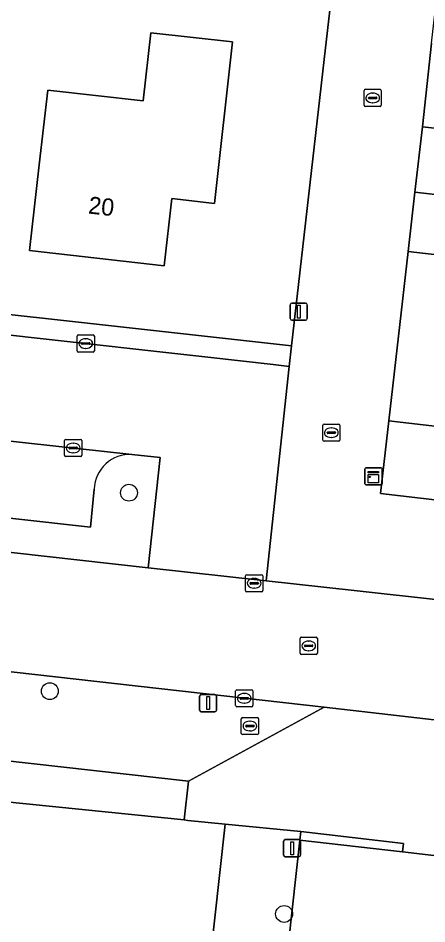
# Model space of a CAD drawing. Extents: x 161928 to 163071, y 386474 to 387428.
# Drawn here: x 162454.3 to 162478, y 386808.8 to 386861.4 of the extents above; entities that cross this region are included whole.
import ezdxf

# ---------------------------------------------------------------- set-up
doc = ezdxf.new("R2010")
doc.units = 0
for name, color, linetype in [('IMGEO_Boom', 7, 'Continuous'), ('IMGEO_Brandkraan', 7, 'Continuous'), ('IMGEO_Erf', 7, 'Continuous'), ('IMGEO_Kast', 7, 'Continuous'), ('IMGEO_Kolk', 7, 'Continuous'), ('IMGEO_Lichtmast', 7, 'Continuous'), ('IMGEO_Muur', 7, 'Continuous'), ('IMGEO_Pand', 7, 'Continuous'), ('IMGEO_Pand_nummerreeks', 7, 'Continuous'), ('IMGEO_Pand_overbouw', 7, 'Continuous'), ('IMGEO_Parkeervlak_open', 7, 'Continuous'), ('IMGEO_Rijbaan_lokaal_open', 7, 'Continuous'), ('IMGEO_Rioolput', 7, 'Continuous'), ('IMGEO_Voetpad_open', 7, 'Continuous')]:
    doc.layers.add(name, color=color, linetype=linetype)

msp = doc.modelspace()

# ---------------------------------------------------------------- linework, layer by layer
at = {"layer": 'IMGEO_Boom'}
for centre in [(162460.73, 386833.855), (162456.139, 386822.329), (162469.729, 386809.394)]:
    msp.add_circle(centre, 0.489, dxfattribs=at)
at = {"layer": 'IMGEO_Brandkraan'}
for p, q in [((162467.321, 386820.808), (162468.173, 386820.808)), ((162467.246, 386819.882), (162467.246, 386820.734)), ((162467.505, 386820.302), (162467.505, 386820.314)), ((162467.943, 386820.265), (162467.545, 386820.265)), ((162467.548, 386820.351), (162467.946, 386820.351)), ((162467.734, 386820.588), (162467.759, 386820.588)), ((162467.989, 386820.314), (162467.989, 386820.302)), ((162468.247, 386820.734), (162468.247, 386819.882)), ((162468.173, 386819.808), (162467.321, 386819.808)), ((162467.757, 386820.028), (162467.732, 386820.028))]:
    msp.add_line(p, q, dxfattribs=at)
for points in [[(162467.321, 386820.808), (162468.173, 386820.808)], [(162467.246, 386819.882), (162467.246, 386820.734)], [(162468.247, 386820.734), (162468.247, 386819.882)], [(162468.173, 386819.808), (162467.321, 386819.808)]]:
    msp.add_lwpolyline(points, dxfattribs=at)
for centre, radius, start, end in [((162467.323, 386820.732), 0.0765, 91.552, 178.448), ((162467.323, 386820.732), 0.0765, 91.552, 178.448), ((162468.171, 386820.732), 0.0765, 1.552, 88.448), ((162468.171, 386820.732), 0.0765, 1.552, 88.448), ((162467.545, 386820.311), 0.0403, 85.8775, 175.7526), ((162467.542, 386820.301), 0.0366, 178.938, 274.7102), ((162467.946, 386820.308), 0.043, 264.8664, 352.4533), ((162467.95, 386820.313), 0.0386, 1.7309, 96.639), ((162467.323, 386819.884), 0.0765, 181.552, 268.448), ((162467.323, 386819.884), 0.0765, 181.552, 268.448), ((162468.171, 386819.884), 0.0765, 271.552, 358.448), ((162468.171, 386819.884), 0.0765, 271.552, 358.448)]:
    msp.add_arc(centre, radius, start, end, dxfattribs=at)
for centre, major_axis, ratio, start_param, end_param in [((162467.733, 386820.308), (-0.387, 0.002), 0.722429, 4.712389, 7.853982), ((162467.758, 386820.308), (-0.39, 0.002), 0.717154, 1.570796, 4.712389)]:
    msp.add_ellipse(centre, major_axis=major_axis, ratio=ratio, start_param=start_param, end_param=end_param, dxfattribs=at)
at = {"layer": 'IMGEO_Erf'}
for points in [[(162380.806, 386852.316), (162470.161, 386842.375), (162472.061, 386859.015), (162473.082, 386867.957)], [(162478.285, 386859.967), (162477.75, 386855.11), (162485.148, 386854.267)], [(162484.32, 386847.013), (162476.923, 386847.857), (162475.815, 386838.025), (162486.919, 386836.723)]]:
    msp.add_lwpolyline(points, dxfattribs=at)
msp.add_lwpolyline([(162455.529, 386852.885), (162456.019, 386857.225), (162461.555, 386856.601), (162462.002, 386860.565), (162466.742, 386860.03), (162465.684, 386850.653), (162463.212, 386850.931), (162462.773, 386847.036), (162454.969, 386847.916)], close=True, dxfattribs=at)
at = {"layer": 'IMGEO_Kast'}
for p, q in [((162474.418, 386834.379), (162474.418, 386835.22)), ((162474.418, 386835.22), (162474.418, 386834.379)), ((162474.493, 386835.304), (162475.334, 386835.304)), ((162475.334, 386835.304), (162474.493, 386835.304)), ((162475.418, 386835.229), (162475.418, 386834.388)), ((162475.418, 386834.388), (162475.418, 386835.229)), ((162475.343, 386834.304), (162474.502, 386834.304)), ((162474.502, 386834.304), (162475.343, 386834.304))]:
    msp.add_line(p, q, dxfattribs=at)
for points in [[(162474.613, 386835.094), (162475.213, 386835.094), (162475.213, 386835.009), (162474.613, 386835.009), (162474.613, 386835.094)], [(162474.613, 386834.919), (162475.213, 386834.919), (162475.213, 386834.43), (162474.613, 386834.43), (162474.613, 386834.919)]]:
    msp.add_lwpolyline(points, dxfattribs=at)
msp.add_circle((162474.697, 386834.768), 0.0377, dxfattribs=at)
for centre, start, end in [((162474.496, 386835.226), 92.4484, 184.2845), ((162474.496, 386835.226), 92.4484, 184.2845), ((162475.34, 386835.226), 2.4484, 94.2845), ((162475.34, 386835.226), 2.4484, 94.2845), ((162474.496, 386834.382), 182.4484, 274.2845), ((162474.496, 386834.382), 182.4484, 274.2845), ((162475.34, 386834.382), 272.4484, 4.2845), ((162475.34, 386834.382), 272.4484, 4.2845)]:
    msp.add_arc(centre, 0.0779, start, end, dxfattribs=at)
at = {"layer": 'IMGEO_Kolk'}
for p, q in [((162474.369, 386856.352), (162474.369, 386857.204)), ((162474.444, 386857.278), (162475.296, 386857.278)), ((162475.37, 386857.204), (162475.37, 386856.352)), ((162474.628, 386856.772), (162474.628, 386856.784)), ((162475.066, 386856.735), (162474.668, 386856.735)), ((162474.671, 386856.821), (162475.069, 386856.821)), ((162474.857, 386857.058), (162474.882, 386857.058)), ((162475.112, 386856.784), (162475.112, 386856.772)), ((162475.296, 386856.278), (162474.444, 386856.278)), ((162474.88, 386856.498), (162474.855, 386856.498)), ((162457.721, 386842.092), (162457.721, 386842.944)), ((162457.796, 386843.018), (162458.648, 386843.018)), ((162458.722, 386842.944), (162458.722, 386842.092)), ((162457.98, 386842.512), (162457.98, 386842.524)), ((162458.418, 386842.475), (162458.02, 386842.475)), ((162458.023, 386842.561), (162458.421, 386842.561)), ((162458.209, 386842.798), (162458.234, 386842.798)), ((162458.464, 386842.524), (162458.464, 386842.512)), ((162458.648, 386842.018), (162457.796, 386842.018)), ((162458.232, 386842.238), (162458.207, 386842.238)), ((162456.996, 386836.026), (162456.996, 386836.878)), ((162457.071, 386836.952), (162457.923, 386836.952)), ((162457.484, 386836.732), (162457.509, 386836.732)), ((162457.997, 386836.878), (162457.997, 386836.026)), ((162457.255, 386836.446), (162457.255, 386836.458)), ((162457.693, 386836.409), (162457.295, 386836.409)), ((162457.298, 386836.495), (162457.696, 386836.495)), ((162457.507, 386836.172), (162457.482, 386836.172)), ((162457.739, 386836.458), (162457.739, 386836.446)), ((162457.923, 386835.952), (162457.071, 386835.952)), ((162467.493, 386828.17), (162467.493, 386829.022)), ((162467.568, 386829.096), (162468.42, 386829.096)), ((162467.981, 386828.876), (162468.006, 386828.876)), ((162468.494, 386829.022), (162468.494, 386828.17)), ((162467.752, 386828.59), (162467.752, 386828.602)), ((162468.19, 386828.553), (162467.792, 386828.553)), ((162467.795, 386828.639), (162468.193, 386828.639)), ((162468.004, 386828.316), (162467.979, 386828.316)), ((162468.236, 386828.602), (162468.236, 386828.59)), ((162468.42, 386828.096), (162467.568, 386828.096)), ((162466.995, 386822.418), (162467.847, 386822.418)), ((162466.92, 386821.492), (162466.92, 386822.344)), ((162467.179, 386821.912), (162467.179, 386821.924)), ((162467.617, 386821.875), (162467.219, 386821.875)), ((162467.222, 386821.961), (162467.62, 386821.961)), ((162467.408, 386822.198), (162467.433, 386822.198)), ((162467.663, 386821.924), (162467.663, 386821.912)), ((162467.921, 386822.344), (162467.921, 386821.492)), ((162467.847, 386821.418), (162466.995, 386821.418)), ((162467.431, 386821.638), (162467.406, 386821.638))]:
    msp.add_line(p, q, dxfattribs=at)
for points in [[(162474.369, 386856.352), (162474.369, 386857.204)], [(162474.444, 386857.278), (162475.296, 386857.278)], [(162475.37, 386857.204), (162475.37, 386856.352)], [(162475.296, 386856.278), (162474.444, 386856.278)], [(162457.721, 386842.092), (162457.721, 386842.944)], [(162457.796, 386843.018), (162458.648, 386843.018)], [(162458.722, 386842.944), (162458.722, 386842.092)], [(162458.648, 386842.018), (162457.796, 386842.018)], [(162456.996, 386836.026), (162456.996, 386836.878)], [(162457.071, 386836.952), (162457.923, 386836.952)], [(162457.997, 386836.878), (162457.997, 386836.026)], [(162457.923, 386835.952), (162457.071, 386835.952)], [(162467.493, 386828.17), (162467.493, 386829.022)], [(162467.568, 386829.096), (162468.42, 386829.096)], [(162468.494, 386829.022), (162468.494, 386828.17)], [(162468.42, 386828.096), (162467.568, 386828.096)], [(162466.995, 386822.418), (162467.847, 386822.418)], [(162466.92, 386821.492), (162466.92, 386822.344)], [(162467.921, 386822.344), (162467.921, 386821.492)], [(162467.847, 386821.418), (162466.995, 386821.418)]]:
    msp.add_lwpolyline(points, dxfattribs=at)
for centre, radius, start, end in [((162474.446, 386857.202), 0.0765, 91.552, 178.448), ((162474.446, 386857.202), 0.0765, 91.552, 178.448), ((162475.294, 386857.202), 0.0765, 1.552, 88.448), ((162475.294, 386857.202), 0.0765, 1.552, 88.448), ((162474.668, 386856.781), 0.0403, 85.8775, 175.7526), ((162474.665, 386856.771), 0.0366, 178.938, 274.7102), ((162475.069, 386856.778), 0.043, 264.8664, 352.4533), ((162475.073, 386856.783), 0.0386, 1.7309, 96.639), ((162474.446, 386856.354), 0.0765, 181.552, 268.448), ((162474.446, 386856.354), 0.0765, 181.552, 268.448), ((162475.294, 386856.354), 0.0765, 271.552, 358.448), ((162475.294, 386856.354), 0.0765, 271.552, 358.448), ((162457.798, 386842.942), 0.0765, 91.552, 178.448), ((162457.798, 386842.942), 0.0765, 91.552, 178.448), ((162458.646, 386842.942), 0.0765, 1.552, 88.448), ((162458.646, 386842.942), 0.0765, 1.552, 88.448), ((162458.02, 386842.521), 0.0403, 85.8775, 175.7526), ((162458.017, 386842.511), 0.0366, 178.938, 274.7102), ((162458.421, 386842.518), 0.043, 264.8664, 352.4533), ((162458.425, 386842.523), 0.0386, 1.7309, 96.639), ((162457.798, 386842.094), 0.0765, 181.552, 268.448), ((162457.798, 386842.094), 0.0765, 181.552, 268.448), ((162458.646, 386842.094), 0.0765, 271.552, 358.448), ((162458.646, 386842.094), 0.0765, 271.552, 358.448), ((162457.073, 386836.876), 0.0765, 91.552, 178.448), ((162457.073, 386836.876), 0.0765, 91.552, 178.448), ((162457.921, 386836.876), 0.0765, 1.552, 88.448), ((162457.921, 386836.876), 0.0765, 1.552, 88.448), ((162457.295, 386836.455), 0.0403, 85.8775, 175.7526), ((162457.292, 386836.445), 0.0366, 178.938, 274.7102), ((162457.696, 386836.452), 0.043, 264.8664, 352.4533), ((162457.7, 386836.457), 0.0386, 1.7309, 96.639), ((162457.073, 386836.028), 0.0765, 181.552, 268.448), ((162457.073, 386836.028), 0.0765, 181.552, 268.448), ((162457.921, 386836.028), 0.0765, 271.552, 358.448), ((162457.921, 386836.028), 0.0765, 271.552, 358.448), ((162467.57, 386829.02), 0.0765, 91.552, 178.448), ((162467.57, 386829.02), 0.0765, 91.552, 178.448), ((162468.418, 386829.02), 0.0765, 1.552, 88.448), ((162468.418, 386829.02), 0.0765, 1.552, 88.448), ((162467.57, 386828.172), 0.0765, 181.552, 268.448), ((162467.57, 386828.172), 0.0765, 181.552, 268.448), ((162467.792, 386828.599), 0.0403, 85.8775, 175.7526), ((162467.789, 386828.589), 0.0366, 178.938, 274.7102), ((162468.193, 386828.596), 0.043, 264.8664, 352.4533), ((162468.197, 386828.601), 0.0386, 1.7309, 96.639), ((162468.418, 386828.172), 0.0765, 271.552, 358.448), ((162468.418, 386828.172), 0.0765, 271.552, 358.448), ((162466.997, 386822.342), 0.0765, 91.552, 178.448), ((162466.997, 386822.342), 0.0765, 91.552, 178.448), ((162467.845, 386822.342), 0.0765, 1.552, 88.448), ((162467.845, 386822.342), 0.0765, 1.552, 88.448), ((162467.219, 386821.921), 0.0403, 85.8775, 175.7526), ((162467.216, 386821.911), 0.0366, 178.938, 274.7102), ((162467.62, 386821.918), 0.043, 264.8664, 352.4533), ((162467.624, 386821.923), 0.0386, 1.7309, 96.639), ((162466.997, 386821.494), 0.0765, 181.552, 268.448), ((162466.997, 386821.494), 0.0765, 181.552, 268.448), ((162467.845, 386821.494), 0.0765, 271.552, 358.448), ((162467.845, 386821.494), 0.0765, 271.552, 358.448)]:
    msp.add_arc(centre, radius, start, end, dxfattribs=at)
for centre, major_axis, ratio, start_param, end_param in [((162474.856, 386856.778), (-0.387, 0.002), 0.722429, 4.712389, 7.853982), ((162474.881, 386856.778), (-0.39, 0.002), 0.717154, 1.570796, 4.712389), ((162458.208, 386842.518), (-0.387, 0.002), 0.722429, 4.712389, 7.853982), ((162458.233, 386842.518), (-0.39, 0.002), 0.717154, 1.570796, 4.712389), ((162457.483, 386836.452), (-0.387, 0.002), 0.722429, 4.712389, 7.853982), ((162457.508, 386836.452), (-0.39, 0.002), 0.717154, 1.570796, 4.712389), ((162467.98, 386828.596), (-0.387, 0.002), 0.722429, 4.712389, 7.853982), ((162468.005, 386828.596), (-0.39, 0.002), 0.717154, 1.570796, 4.712389), ((162467.407, 386821.918), (-0.387, 0.002), 0.722429, 4.712389, 7.853982), ((162467.432, 386821.918), (-0.39, 0.002), 0.717154, 1.570796, 4.712389)]:
    msp.add_ellipse(centre, major_axis=major_axis, ratio=ratio, start_param=start_param, end_param=end_param, dxfattribs=at)
at = {"layer": 'IMGEO_Lichtmast'}
for p, q in [((162470.083, 386843.97), (162470.083, 386844.77)), ((162470.083, 386844.77), (162470.083, 386843.97)), ((162470.183, 386844.87), (162470.973, 386844.87)), ((162470.973, 386844.87), (162470.183, 386844.87)), ((162471.073, 386844.77), (162471.073, 386843.97)), ((162471.073, 386843.97), (162471.073, 386844.77)), ((162470.973, 386843.87), (162470.183, 386843.87)), ((162470.183, 386843.87), (162470.973, 386843.87)), ((162464.826, 386821.238), (162464.826, 386822.038)), ((162464.826, 386822.038), (162464.826, 386821.238)), ((162464.926, 386822.138), (162465.716, 386822.138)), ((162465.716, 386822.138), (162464.926, 386822.138)), ((162465.816, 386822.038), (162465.816, 386821.238)), ((162465.816, 386821.238), (162465.816, 386822.038)), ((162465.716, 386821.138), (162464.926, 386821.138)), ((162464.926, 386821.138), (162465.716, 386821.138)), ((162469.699, 386812.813), (162469.699, 386813.613)), ((162469.699, 386813.613), (162469.699, 386812.813)), ((162469.799, 386813.713), (162470.589, 386813.713)), ((162470.589, 386813.713), (162469.799, 386813.713)), ((162470.689, 386813.613), (162470.689, 386812.813)), ((162470.689, 386812.813), (162470.689, 386813.613)), ((162470.589, 386812.713), (162469.799, 386812.713)), ((162469.799, 386812.713), (162470.589, 386812.713))]:
    msp.add_line(p, q, dxfattribs=at)
for points in [[(162470.503, 386844.745), (162470.653, 386844.745), (162470.653, 386843.995), (162470.503, 386843.995), (162470.503, 386844.745)], [(162465.246, 386822.013), (162465.396, 386822.013), (162465.396, 386821.263), (162465.246, 386821.263), (162465.246, 386822.013)], [(162470.119, 386813.588), (162470.269, 386813.588), (162470.269, 386812.838), (162470.119, 386812.838), (162470.119, 386813.588)]]:
    msp.add_lwpolyline(points, dxfattribs=at)
for centre, start, end in [((162470.183, 386844.77), 90, 180), ((162470.183, 386844.77), 90, 180), ((162470.973, 386844.77), 0, 90), ((162470.973, 386844.77), 360, 90), ((162470.183, 386843.97), 180, 270), ((162470.183, 386843.97), 180, 270), ((162470.973, 386843.97), 270, 0), ((162470.973, 386843.97), 270, 0), ((162464.926, 386822.038), 90, 180), ((162464.926, 386822.038), 90, 180), ((162465.716, 386822.038), 0, 90), ((162465.716, 386822.038), 360, 90), ((162464.926, 386821.238), 180, 270), ((162464.926, 386821.238), 180, 270), ((162465.716, 386821.238), 270, 0), ((162465.716, 386821.238), 270, 0), ((162469.799, 386813.613), 90, 180), ((162469.799, 386813.613), 90, 180), ((162470.589, 386813.613), 0, 90), ((162470.589, 386813.613), 360, 90), ((162469.799, 386812.813), 180, 270), ((162469.799, 386812.813), 180, 270), ((162470.589, 386812.813), 270, 0), ((162470.589, 386812.813), 270, 0)]:
    msp.add_arc(centre, 0.1, start, end, dxfattribs=at)
at = {"layer": 'IMGEO_Muur'}
for points in [[(162473.082, 386867.957), (162472.061, 386859.015)], [(162475.815, 386838.025), (162476.923, 386847.857)]]:
    msp.add_lwpolyline(points, dxfattribs=at)
at = {"layer": 'IMGEO_Pand'}
for points in [[(162454.969, 386847.916), (162462.773, 386847.036), (162463.212, 386850.931), (162465.684, 386850.653), (162466.742, 386860.03), (162462.002, 386860.565), (162461.555, 386856.601), (162456.019, 386857.225), (162455.529, 386852.885)], [(162477.317, 386851.314), (162484.714, 386850.464), (162485.148, 386854.267), (162477.75, 386855.11)], [(162476.923, 386847.857), (162484.32, 386847.013), (162484.714, 386850.464), (162477.317, 386851.314)], [(162486.826, 386835.928), (162486.919, 386836.723), (162475.815, 386838.025), (162475.322, 386833.818), (162486.426, 386832.516)], [(162466.314, 386814.609), (162464.143, 386814.831), (162463.923, 386814.853), (162444.241, 386816.845), (162444.094, 386815.551), (162429.101, 386817.257), (162428.397, 386811.07), (162398.627, 386814.456), (162394.363, 386775.766), (162393.168, 386764.919), (162444.943, 386759.093), (162450.309, 386758.489), (162467.614, 386756.569), (162467.64, 386756.791), (162468.014, 386759.994), (162470.51, 386759.703), (162471.317, 386766.074), (162468.823, 386766.348), (162469.39, 386771.508), (162459.47, 386772.598), (162460.011, 386777.518), (162462.201, 386777.277), (162462.274, 386777.945)]]:
    msp.add_lwpolyline(points, close=True, dxfattribs=at)
at = {"layer": 'IMGEO_Pand_overbouw'}
msp.add_lwpolyline([(162429.556, 386820.996), (162429.101, 386817.257), (162444.094, 386815.551), (162444.241, 386816.845), (162463.923, 386814.853), (162464.178, 386817.097)], close=True, dxfattribs=at)
at = {"layer": 'IMGEO_Parkeervlak_open'}
for points in [[(162460.902, 386836.078), (162382.269, 386844.712)], [(162383.862, 386842.919), (162383.621, 386840.217), (162458.508, 386831.857), (162458.719, 386834.065)], [(162517.291, 386808.353), (162500, 386810.327), (162479.727, 386812.641), (162476.602, 386812.998), (162470.645, 386813.678), (162468.227, 386791.685), (162467.874, 386788.773), (162466.86, 386779.23), (162476.014, 386778.189), (162481.609, 386777.552), (162482.138, 386782.432), (162479.111, 386782.78)]]:
    msp.add_lwpolyline(points, dxfattribs=at)
msp.add_arc((162460.785, 386834.015), 2.067, 86.7516, 178.6082, dxfattribs=at)
at = {"layer": 'IMGEO_Rijbaan_lokaal_open'}
msp.add_lwpolyline([(162446.919, 386843.788), (162439.036, 386844.674), (162431.493, 386845.522), (162422.652, 386846.516), (162415.103, 386847.365), (162387.538, 386850.464), (162383.962, 386850.867), (162380.705, 386851.233), (162380.166, 386845.467), (162380.009, 386844.96), (162382.269, 386844.712), (162460.902, 386836.078), (162462.545, 386835.898), (162461.837, 386829.503), (162468.687, 386828.742), (162470.033, 386841.189), (162469.09, 386841.295), (162465.315, 386841.719), (162454.885, 386842.892)], close=True, dxfattribs=at)
for points in [[(162484.105, 386827.043), (162473.788, 386828.18), (162468.687, 386828.742), (162461.837, 386829.503), (162381.16, 386838.543)], [(162368.063, 386827.098), (162375.733, 386830.081), (162376.649, 386830.44), (162378.095, 386830.887), (162379.576, 386831.202), (162381.078, 386831.385), (162382.591, 386831.432), (162384.102, 386831.344), (162385.723, 386831.161), (162391.129, 386830.538), (162392.397, 386830.395), (162399.223, 386829.624), (162421.616, 386827.094), (162428.69, 386826.295), (162472.053, 386821.397), (162477.94, 386820.733), (162498.989, 386818.31), (162507.763, 386817.369)]]:
    msp.add_lwpolyline(points, dxfattribs=at)
at = {"layer": 'IMGEO_Rioolput'}
for p, q in [((162471.971, 386836.916), (162471.971, 386837.768)), ((162472.046, 386837.842), (162472.898, 386837.842)), ((162472.459, 386837.622), (162472.484, 386837.622)), ((162472.972, 386837.768), (162472.972, 386836.916)), ((162472.23, 386837.336), (162472.23, 386837.348)), ((162472.668, 386837.299), (162472.27, 386837.299)), ((162472.273, 386837.385), (162472.671, 386837.385)), ((162472.714, 386837.348), (162472.714, 386837.336)), ((162472.898, 386836.842), (162472.046, 386836.842)), ((162472.482, 386837.062), (162472.457, 386837.062)), ((162470.659, 386824.536), (162470.659, 386825.388)), ((162470.734, 386825.462), (162471.586, 386825.462)), ((162470.961, 386825.005), (162471.359, 386825.005)), ((162471.147, 386825.242), (162471.172, 386825.242)), ((162471.66, 386825.388), (162471.66, 386824.536)), ((162471.586, 386824.462), (162470.734, 386824.462)), ((162470.918, 386824.956), (162470.918, 386824.968)), ((162471.356, 386824.919), (162470.958, 386824.919)), ((162471.17, 386824.682), (162471.145, 386824.682)), ((162471.402, 386824.968), (162471.402, 386824.956))]:
    msp.add_line(p, q, dxfattribs=at)
for points in [[(162471.971, 386836.916), (162471.971, 386837.768)], [(162472.046, 386837.842), (162472.898, 386837.842)], [(162472.972, 386837.768), (162472.972, 386836.916)], [(162472.898, 386836.842), (162472.046, 386836.842)], [(162470.659, 386824.536), (162470.659, 386825.388)], [(162470.734, 386825.462), (162471.586, 386825.462)], [(162471.66, 386825.388), (162471.66, 386824.536)], [(162471.586, 386824.462), (162470.734, 386824.462)]]:
    msp.add_lwpolyline(points, dxfattribs=at)
for centre, radius, start, end in [((162472.048, 386837.766), 0.0765, 91.552, 178.448), ((162472.048, 386837.766), 0.0765, 91.552, 178.448), ((162472.896, 386837.766), 0.0765, 1.552, 88.448), ((162472.896, 386837.766), 0.0765, 1.552, 88.448), ((162472.27, 386837.345), 0.0403, 85.8775, 175.7526), ((162472.267, 386837.335), 0.0366, 178.938, 274.7102), ((162472.671, 386837.342), 0.043, 264.8664, 352.4533), ((162472.675, 386837.347), 0.0386, 1.7309, 96.639), ((162472.048, 386836.918), 0.0765, 181.552, 268.448), ((162472.048, 386836.918), 0.0765, 181.552, 268.448), ((162472.896, 386836.918), 0.0765, 271.552, 358.448), ((162472.896, 386836.918), 0.0765, 271.552, 358.448), ((162470.736, 386825.386), 0.0765, 91.552, 178.448), ((162470.736, 386825.386), 0.0765, 91.552, 178.448), ((162470.958, 386824.965), 0.0403, 85.8775, 175.7526), ((162471.363, 386824.967), 0.0386, 1.7309, 96.639), ((162471.584, 386825.386), 0.0765, 1.552, 88.448), ((162471.584, 386825.386), 0.0765, 1.552, 88.448), ((162470.736, 386824.538), 0.0765, 181.552, 268.448), ((162470.736, 386824.538), 0.0765, 181.552, 268.448), ((162470.955, 386824.955), 0.0366, 178.938, 274.7102), ((162471.359, 386824.962), 0.043, 264.8664, 352.4533), ((162471.584, 386824.538), 0.0765, 271.552, 358.448), ((162471.584, 386824.538), 0.0765, 271.552, 358.448)]:
    msp.add_arc(centre, radius, start, end, dxfattribs=at)
for centre, major_axis, ratio, start_param, end_param in [((162472.458, 386837.342), (-0.387, 0.002), 0.722429, 4.712389, 7.853982), ((162472.483, 386837.342), (-0.39, 0.002), 0.717154, 1.570796, 4.712389), ((162471.146, 386824.962), (-0.387, 0.002), 0.722429, 4.712389, 7.853982), ((162471.171, 386824.962), (-0.39, 0.002), 0.717154, 1.570796, 4.712389)]:
    msp.add_ellipse(centre, major_axis=major_axis, ratio=ratio, start_param=start_param, end_param=end_param, dxfattribs=at)
at = {"layer": 'IMGEO_Voetpad_open'}
for points in [[(162477.186, 386903.888), (162476.142, 386894.741), (162475.353, 386887.835), (162474.708, 386882.19), (162473.465, 386871.303), (162473.082, 386867.957), (162472.061, 386859.015), (162470.161, 386842.375), (162470.033, 386841.189), (162468.687, 386828.742), (162473.788, 386828.18), (162484.105, 386827.043)], [(162486.083, 386828.738), (162486.181, 386829.821), (162486.426, 386832.516), (162475.322, 386833.818), (162475.815, 386838.025), (162476.923, 386847.857), (162477.317, 386851.314), (162477.75, 386855.11), (162478.285, 386859.967), (162478.688, 386863.518), (162479.1, 386867.143)], [(162458.719, 386834.065), (162458.508, 386831.857), (162383.621, 386840.217), (162383.862, 386842.919)], [(162381.16, 386838.543), (162461.837, 386829.503), (162462.545, 386835.898), (162460.902, 386836.078)], [(162384.184, 386825.014), (162389.799, 386824.382), (162391.827, 386824.156), (162398.609, 386823.401), (162421.03, 386820.904), (162427.973, 386820.131), (162428.297, 386820.095), (162429.556, 386820.996), (162464.178, 386817.097), (162472.053, 386821.397), (162428.69, 386826.295), (162421.616, 386827.094), (162399.223, 386829.624), (162392.397, 386830.395), (162391.129, 386830.538), (162385.723, 386831.161), (162384.102, 386831.344), (162382.591, 386831.432), (162381.078, 386831.385), (162379.576, 386831.202), (162378.095, 386830.887), (162376.649, 386830.44), (162375.733, 386830.081), (162368.063, 386827.098)], [(162507.763, 386817.369), (162498.989, 386818.31), (162477.94, 386820.733), (162472.053, 386821.397), (162464.178, 386817.097), (162463.923, 386814.853), (162464.143, 386814.831), (162466.314, 386814.609), (162470.701, 386814.174), (162476.658, 386813.494), (162476.602, 386812.998), (162479.727, 386812.641)], [(162470.645, 386813.678), (162470.701, 386814.174), (162466.314, 386814.609), (162462.274, 386777.945), (162462.454, 386777.925), (162462.351, 386776.994), (162469.635, 386776.228), (162469.71, 386776.839), (162474.926, 386776.272), (162475.02, 386776.983), (162479.724, 386776.464), (162479.749, 386777.049), (162487.429, 386776.293), (162488.585, 386786.285), (162515.316, 386783.192), (162514.688, 386786.221), (162500, 386787.972), (162479.749, 386790.385)], [(162479.111, 386782.78), (162482.138, 386782.432), (162481.609, 386777.552), (162476.014, 386778.189), (162466.86, 386779.23), (162467.874, 386788.773), (162468.227, 386791.685), (162470.645, 386813.678)]]:
    msp.add_lwpolyline(points, dxfattribs=at)
for points in [[(162380.806, 386852.316), (162380.705, 386851.233), (162383.962, 386850.867), (162387.538, 386850.464), (162415.103, 386847.365), (162422.652, 386846.516), (162431.493, 386845.522), (162439.036, 386844.674), (162446.919, 386843.788), (162454.885, 386842.892), (162465.315, 386841.719), (162469.09, 386841.295), (162470.033, 386841.189), (162470.161, 386842.375)], [(162429.556, 386820.996), (162429.101, 386817.257), (162444.094, 386815.551), (162444.241, 386816.845), (162463.923, 386814.853), (162464.178, 386817.097)], [(162476.602, 386812.998), (162476.658, 386813.494), (162470.701, 386814.174), (162470.645, 386813.678)]]:
    msp.add_lwpolyline(points, close=True, dxfattribs=at)
msp.add_arc((162460.785, 386834.015), 2.067, 86.7516, 178.6082, dxfattribs=at)

# ---------------------------------------------------------------- texts
at = {"layer": 'IMGEO_Pand_nummerreeks'}
msp.add_text('20', height=1, rotation=353.5663, dxfattribs=at).set_placement((162458.335, 386850.073))

doc.saveas('drawing.dxf')
